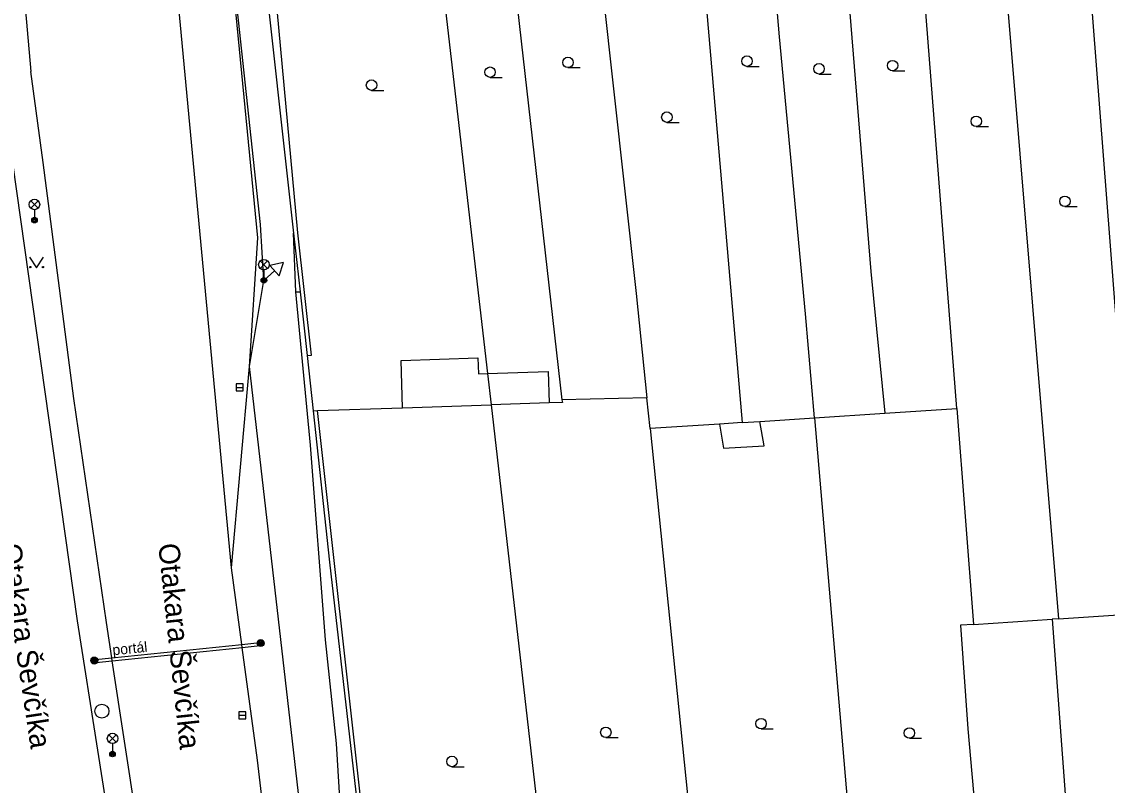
# Model space of a CAD drawing. Extents: x -596229 to -595156, y -1161237 to -1159376.
# Drawn here: x -595373.8 to -595296, y -1161139.5 to -1161084.8 of the extents above; entities that cross this region are included whole.
import ezdxf

# ---------------------------------------------------------------- set-up
doc = ezdxf.new("R2010")
doc.units = 0
for name, color, linetype in [('DOP - kresba z DSPS bez souradnic', 7, 'Continuous'), ('DOP - rozhrani ploch obecne', 7, 'Continuous'), ('Level 25', 7, 'Continuous'), ('Level 27', 7, 'Continuous'), ('Level 33', 7, 'Continuous'), ('Level 34', 7, 'Continuous'), ('Level 36', 7, 'Continuous'), ('Nazvy ulic', 7, 'Continuous'), ('Specificka linie pasportu komunikaci', 7, 'Continuous'), ('TM - chodniky - VP', 7, 'Continuous'), ('TM - komunikace - VP', 7, 'Continuous'), ('TM - letecke snimky - pomocna linie', 7, 'Continuous'), ('TM - plot zdeny_ ohradni zed - VP', 7, 'Continuous'), ('TM - podezdivka plotu - VP', 7, 'Continuous'), ('TM - poznamka', 7, 'Continuous'), ('TM - rozhrani ploch obecne - NP', 7, 'Continuous'), ('TM - rozhrani ploch obecne - VP', 7, 'Continuous'), ('TM - vjezd na pozemek', 7, 'Continuous')]:
    doc.layers.add(name, color=color, linetype=linetype)

msp = doc.modelspace()

# ---------------------------------------------------------------- linework, layer by layer
at = {"layer": 'DOP - kresba z DSPS bez souradnic'}
for points in [[(-595323.81, -1161113.62), (-595323.52, -1161115.34)], [(-595320.61, -1161115.18), (-595320.91, -1161113.43)], [(-595323.52, -1161115.34), (-595320.61, -1161115.18)]]:
    msp.add_lwpolyline(points, dxfattribs=at)
at = {"layer": 'DOP - rozhrani ploch obecne'}
for points in [[(-595319.51, -1161085.89), (-595321.34, -1161064.46)], [(-595298.31, -1161068.8), (-595294.86, -1161113.49)], [(-595306.82, -1161112.51), (-595309.97, -1161072.2)], [(-595304.16, -1161071.85), (-595299.54, -1161127.57)], [(-595332.99, -1161075.14), (-595329.77, -1161104.27)], [(-595325.46, -1161075.56), (-595322.19, -1161113.51)], [(-595315.12, -1161076.25), (-595312.96, -1161102.7)], [(-595338.68, -1161080.28), (-595335.09, -1161111.88)], [(-595343.57, -1161082.71), (-595340.43, -1161110.01)], [(-595317.64, -1161105.72), (-595319.51, -1161085.89)], [(-595312.96, -1161102.7), (-595311.96, -1161112.85)], [(-595329.77, -1161104.27), (-595329.01, -1161111.75)], [(-595317, -1161113.17), (-595317.64, -1161105.72)], [(-595340.43, -1161110.01), (-595340.17, -1161112.25)], [(-595346.51, -1161112.46), (-595340.17, -1161112.25)], [(-595336, -1161112.11), (-595340.17, -1161112.25)], [(-595340.17, -1161112.25), (-595336.63, -1161143.06)], [(-595335.06, -1161112.08), (-595336, -1161112.11)], [(-595329.01, -1161111.75), (-595335.09, -1161111.88)], [(-595335.09, -1161111.88), (-595335.06, -1161112.08)], [(-595328.78, -1161113.94), (-595329.01, -1161111.75)], [(-595352.59, -1161112.66), (-595346.51, -1161112.46)], [(-595317, -1161113.17), (-595311.96, -1161112.85)], [(-595311.96, -1161112.85), (-595306.82, -1161112.51)], [(-595306.82, -1161112.51), (-595305.61, -1161127.99)], [(-595323.81, -1161113.62), (-595328.78, -1161113.94)], [(-595322.19, -1161113.51), (-595323.81, -1161113.62)], [(-595322.19, -1161113.51), (-595320.91, -1161113.43)], [(-595320.91, -1161113.43), (-595317, -1161113.17)], [(-595317, -1161113.17), (-595313.23, -1161157.24)], [(-595328.78, -1161113.94), (-595324.28, -1161157.98)], [(-595305.61, -1161127.99), (-595299.99, -1161127.6)], [(-595299.54, -1161127.57), (-595299.99, -1161127.6)], [(-595299.99, -1161127.6), (-595297.39, -1161162.63)], [(-595299.54, -1161127.57), (-595293.81, -1161127.18)], [(-595305.61, -1161127.99), (-595306.54, -1161128.02)], [(-595306.54, -1161128.02), (-595306.02, -1161135.45)], [(-595306.02, -1161135.45), (-595304.33, -1161154.5)]]:
    msp.add_lwpolyline(points, dxfattribs=at)
at = {"layer": 'Level 25'}
for centre, radius in [((-595356.67, -1161129.31), 0.25), ((-595356.67, -1161129.31), 0.2), ((-595356.67, -1161129.31), 0.15), ((-595356.67, -1161129.31), 0.1), ((-595356.67, -1161129.31), 0.05), ((-595368.59, -1161130.56), 0.25), ((-595368.59, -1161130.56), 0.2), ((-595368.59, -1161130.56), 0.15), ((-595368.59, -1161130.56), 0.1), ((-595368.59, -1161130.56), 0.05)]:
    msp.add_circle(centre, radius, dxfattribs=at)
at = {"layer": 'Level 27'}
for p, q in [((-595358.42, -1161111), (-595357.92, -1161111)), ((-595358.23, -1161134.48), (-595357.73, -1161134.48))]:
    msp.add_line(p, q, dxfattribs=at)
for points in [[(-595358.42, -1161111.25), (-595357.92, -1161111.25), (-595357.92, -1161110.75), (-595358.42, -1161110.75)], [(-595358.23, -1161134.73), (-595357.73, -1161134.73), (-595357.73, -1161134.23), (-595358.23, -1161134.23)]]:
    msp.add_lwpolyline(points, close=True, dxfattribs=at)
msp.add_circle((-595368.04, -1161134.19), 0.5, dxfattribs=at)
at = {"layer": 'Level 33'}
for p, q in [((-595373.135, -1161098.16), (-595372.605, -1161097.63)), ((-595373.135, -1161097.63), (-595372.605, -1161098.16)), ((-595372.87, -1161098.27), (-595372.87, -1161099.02)), ((-595356.705, -1161102.47), (-595356.175, -1161101.94)), ((-595356.705, -1161101.94), (-595356.175, -1161102.47)), ((-595356.44, -1161102.58), (-595356.44, -1161103.33)), ((-595367.545, -1161136.4), (-595367.015, -1161135.87)), ((-595367.545, -1161135.87), (-595367.015, -1161136.4)), ((-595367.28, -1161136.51), (-595367.28, -1161137.26))]:
    msp.add_line(p, q, dxfattribs=at)
for centre, radius in [((-595372.87, -1161097.895), 0.375), ((-595372.87, -1161099.02), 0.2), ((-595372.87, -1161099.02), 0.145), ((-595372.87, -1161099.02), 0.0876), ((-595356.44, -1161102.205), 0.375), ((-595356.44, -1161103.33), 0.2), ((-595356.44, -1161103.33), 0.145), ((-595356.44, -1161103.33), 0.0876), ((-595367.28, -1161136.135), 0.375), ((-595367.28, -1161137.26), 0.2), ((-595367.28, -1161137.26), 0.145), ((-595367.28, -1161137.26), 0.0876)]:
    msp.add_circle(centre, radius, dxfattribs=at)
at = {"layer": 'Level 34'}
msp.add_line((-595355.687, -1161102.645), (-595356.44, -1161103.33), dxfattribs=at)
msp.add_lwpolyline([(-595356.024, -1161102.275), (-595355.351, -1161103.014), (-595355.047, -1161102.062)], close=True, dxfattribs=at)
at = {"layer": 'Level 36'}
for p, q in [((-595334.66, -1161088.095), (-595333.785, -1161088.095)), ((-595321.84, -1161088.005), (-595320.965, -1161088.005)), ((-595340.24, -1161088.795), (-595339.365, -1161088.795)), ((-595316.68, -1161088.555), (-595315.805, -1161088.555)), ((-595311.41, -1161088.325), (-595310.535, -1161088.325)), ((-595348.73, -1161089.725), (-595347.855, -1161089.725)), ((-595327.58, -1161092.015), (-595326.705, -1161092.015)), ((-595305.42, -1161092.315), (-595304.545, -1161092.315)), ((-595299.07, -1161098.045), (-595298.195, -1161098.045)), ((-595320.83, -1161135.455), (-595319.955, -1161135.455)), ((-595331.95, -1161136.075), (-595331.075, -1161136.075)), ((-595310.21, -1161136.125), (-595309.335, -1161136.125)), ((-595342.97, -1161138.165), (-595342.095, -1161138.165))]:
    msp.add_line(p, q, dxfattribs=at)
msp.add_lwpolyline([(-595373.22, -1161101.68), (-595372.72, -1161102.43), (-595372.22, -1161101.68)], dxfattribs=at)
for centre, radius in [((-595334.66, -1161087.72), 0.375), ((-595321.84, -1161087.63), 0.375), ((-595340.24, -1161088.42), 0.375), ((-595316.68, -1161088.18), 0.375), ((-595311.41, -1161087.95), 0.375), ((-595348.73, -1161089.35), 0.375), ((-595327.58, -1161091.64), 0.375), ((-595305.42, -1161091.94), 0.375), ((-595299.07, -1161097.67), 0.375), ((-595373.17, -1161102.38), 0.05), ((-595372.271, -1161102.38), 0.05), ((-595320.83, -1161135.08), 0.375), ((-595331.95, -1161135.7), 0.375), ((-595310.21, -1161135.75), 0.375), ((-595342.97, -1161137.79), 0.375)]:
    msp.add_circle(centre, radius, dxfattribs=at)
at = {"layer": 'Specificka linie pasportu komunikaci'}
for points in [[(-595358.77, -1161123.92), (-595365.391, -1161053.289)], [(-595357.46, -1161109.5), (-595356.88, -1161100.29), (-595359.59, -1161072.25)], [(-595354.16, -1161104.15), (-595354.31, -1161099.96)]]:
    msp.add_lwpolyline(points, dxfattribs=at)
at = {"layer": 'TM - chodniky - VP'}
for points in [[(-595353.11, -1161115.14), (-595354.16, -1161104.15)], [(-595354.16, -1161104.15), (-595353.85, -1161104.15)], [(-595353.55, -1161143.61), (-595357.46, -1161109.5)], [(-595352.02, -1161129.08), (-595353.11, -1161115.14)], [(-595351.25, -1161136.5), (-595352.02, -1161129.08)], [(-595350.92, -1161141.59), (-595351.25, -1161136.5)]]:
    msp.add_lwpolyline(points, dxfattribs=at)
at = {"layer": 'TM - komunikace - VP'}
for points in [[(-595356.69, -1161099.33), (-595359.59, -1161072.25)], [(-595374.25, -1161075.6), (-595373.13, -1161088.37)], [(-595375.34, -1161088.65), (-595369.81, -1161127.71)], [(-595367.33, -1161130.37), (-595367.72, -1161127.83), (-595370.05, -1161111.79), (-595372.26, -1161094.89), (-595373.13, -1161088.37)], [(-595356.44, -1161103.33), (-595356.69, -1161099.33)], [(-595357.46, -1161109.5), (-595356.44, -1161103.33)], [(-595358.77, -1161123.92), (-595357.46, -1161109.5)], [(-595358.02, -1161129.4), (-595358.77, -1161123.92)], [(-595369.81, -1161127.71), (-595363.99, -1161164.76)], [(-595357.99, -1161129.62), (-595358.02, -1161129.4)], [(-595356.89, -1161137.69), (-595357.99, -1161129.62)], [(-595367.3, -1161130.59), (-595367.33, -1161130.37)], [(-595349.827, -1161235.417), (-595351.59, -1161226.42), (-595354.57, -1161209.76), (-595357.62, -1161191.28), (-595360.42, -1161174.03), (-595363.06, -1161157.71), (-595365.54, -1161142.1), (-595367.3, -1161130.59)], [(-595353.47, -1161166.89), (-595356.89, -1161137.69)]]:
    msp.add_lwpolyline(points, dxfattribs=at)
at = {"layer": 'TM - letecke snimky - pomocna linie'}
for points in [[(-595346.51, -1161112.46), (-595346.62, -1161109.07), (-595341.11, -1161108.89), (-595341.07, -1161110.03), (-595340.43, -1161110.01)], [(-595340.43, -1161110.01), (-595336.08, -1161109.87), (-595336, -1161112.11)]]:
    msp.add_lwpolyline(points, dxfattribs=at)
at = {"layer": 'TM - plot zdeny_ ohradni zed - VP'}
for points in [[(-595354.01, -1161099.93), (-595355.96, -1161078.76)], [(-595353.03, -1161108.7), (-595354.01, -1161099.93)], [(-595353.35, -1161108.71), (-595353.03, -1161108.7)], [(-595352.92, -1161112.68), (-595352.59, -1161112.66)], [(-595349.39, -1161141.42), (-595352.59, -1161112.66)]]:
    msp.add_lwpolyline(points, dxfattribs=at)
at = {"layer": 'TM - podezdivka plotu - VP'}
for points in [[(-595356.66, -1161078.84), (-595354.31, -1161099.96)], [(-595354.31, -1161099.96), (-595353.85, -1161104.15)], [(-595353.85, -1161104.15), (-595353.35, -1161108.71)], [(-595352.92, -1161112.68), (-595351.73, -1161123.52)], [(-595351.73, -1161123.52), (-595349.69, -1161141.45)]]:
    msp.add_lwpolyline(points, dxfattribs=at)
at = {"layer": 'TM - rozhrani ploch obecne - NP'}
for points in [[(-595358.02, -1161129.4), (-595356.73, -1161129.26)], [(-595357.99, -1161129.62), (-595356.7, -1161129.48), (-595356.73, -1161129.26)], [(-595367.33, -1161130.37), (-595358.02, -1161129.4)], [(-595367.3, -1161130.59), (-595357.99, -1161129.62)], [(-595368.49, -1161130.49), (-595367.33, -1161130.37)], [(-595368.46, -1161130.71), (-595367.3, -1161130.59)]]:
    msp.add_lwpolyline(points, dxfattribs=at)
at = {"layer": 'TM - rozhrani ploch obecne - VP'}
for points in [[(-595368.61, -1161130.73), (-595368.65, -1161130.52), (-595368.49, -1161130.49)], [(-595368.46, -1161130.71), (-595368.61, -1161130.73)]]:
    msp.add_lwpolyline(points, dxfattribs=at)
at = {"layer": 'TM - vjezd na pozemek'}
msp.add_lwpolyline([(-595353.35, -1161108.71), (-595352.92, -1161112.68)], dxfattribs=at)

# ---------------------------------------------------------------- texts
at = {"layer": 'Nazvy ulic'}
for rotation, p in [(278.55278, (-595375.338, -1161122.278)), (276.0519, (-595364.009, -1161122.236))]:
    msp.add_text('Otakara Ševčíka', height=1.5, rotation=rotation, dxfattribs=at).set_placement(p)
at = {"layer": 'TM - poznamka'}
msp.add_text('portál', height=0.75, rotation=5.99, dxfattribs=at).set_placement((-595367.25, -1161130.19))

doc.saveas('drawing.dxf')
